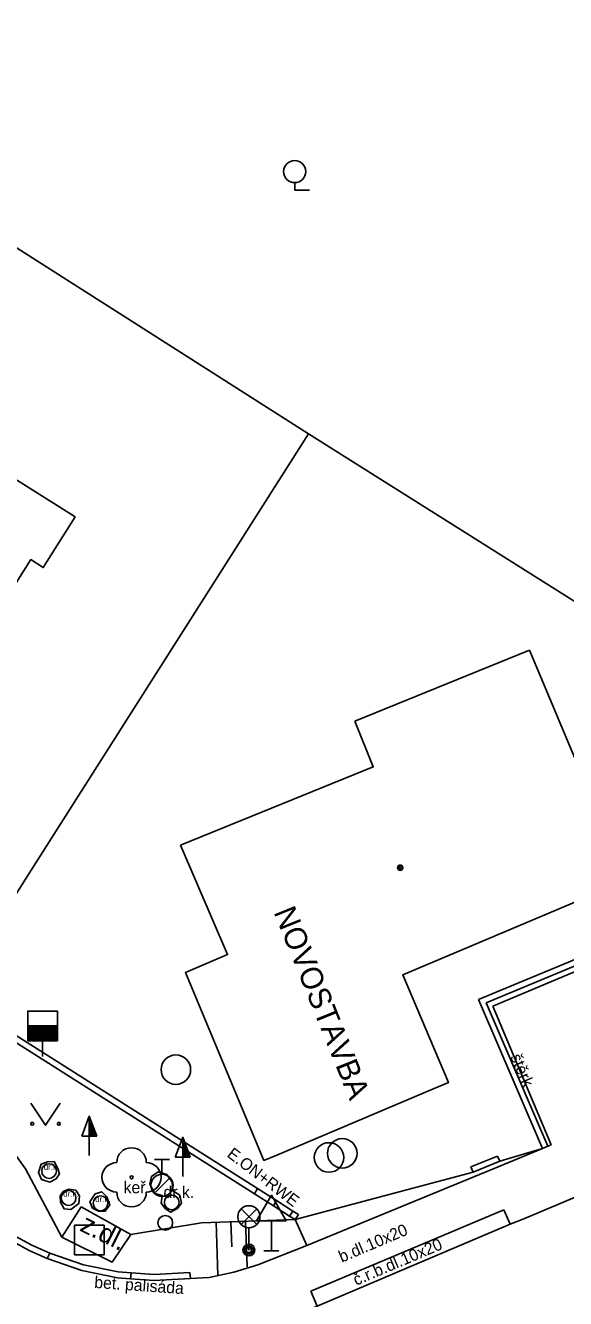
# Model space of a CAD drawing. Extents: x -598233 to -596890, y -1157848 to -1156431.
# Drawn here: x -597623.4 to -597605.12, y -1156927.9 to -1156884.85 of the extents above; entities that cross this region are included whole.
import ezdxf

# ---------------------------------------------------------------- set-up
doc = ezdxf.new("R2010")
doc.units = 0
for name, color, linetype in [('Level 10', 7, 'Continuous'), ('Level 11', 7, 'Continuous'), ('Level 14', 7, 'Continuous'), ('Level 15', 7, 'Continuous'), ('Level 22', 7, 'Continuous'), ('Level 24', 7, 'Continuous'), ('Level 25', 7, 'Continuous'), ('Level 26', 7, 'Continuous'), ('Level 27', 7, 'Continuous'), ('Level 28', 7, 'Continuous'), ('Level 33', 7, 'Continuous'), ('Level 34', 7, 'Continuous'), ('Level 36', 7, 'Continuous'), ('Level 39', 7, 'Continuous'), ('Level 40', 7, 'Continuous'), ('Level 41', 7, 'Continuous'), ('Level 42', 7, 'Continuous'), ('Level 5', 7, 'Continuous'), ('Level 51', 7, 'Continuous'), ('Level 6', 7, 'Continuous'), ('Level 7', 7, 'Continuous'), ('Level 8', 7, 'Continuous')]:
    doc.layers.add(name, color=color, linetype=linetype)

msp = doc.modelspace()

# ---------------------------------------------------------------- linework, layer by layer
at = {"layer": 'Level 10'}
for points in [[(-597606.54, -1156925.2), (-597602.87, -1156923.66)], [(-597613.94, -1156928.33), (-597613.53, -1156928.16), (-597607, -1156925.39), (-597606.54, -1156925.2)]]:
    msp.add_lwpolyline(points, dxfattribs=at)
at = {"layer": 'Level 11'}
for points in [[(-597623.21, -1156913.41), (-597613.82, -1156898.66)], [(-597608.07, -1156917.79), (-597593.88, -1156911.9)], [(-597593.91, -1156912.26), (-597607.59, -1156918.01)], [(-597605.91, -1156922.83), (-597608.07, -1156917.79)], [(-597607.59, -1156918.01), (-597605.61, -1156922.7)], [(-597605.91, -1156922.83), (-597607.4, -1156923.45)], [(-597605.73, -1156922.75), (-597605.61, -1156922.7)], [(-597622.57, -1156923.96), (-597622.86, -1156923.87), (-597622.96, -1156923.64), (-597622.87, -1156923.36), (-597622.65, -1156923.28), (-597622.43, -1156923.27), (-597622.3, -1156923.5), (-597622.25, -1156923.68), (-597622.36, -1156923.85), (-597622.57, -1156923.96)], [(-597607.4, -1156923.45), (-597613.88, -1156926.11)], [(-597618.26, -1156924.85), (-597618.49, -1156924.98), (-597618.66, -1156924.87), (-597618.81, -1156924.67), (-597618.77, -1156924.41), (-597619.02, -1156924.35), (-597619.19, -1156924.03), (-597619.13, -1156923.77), (-597618.91, -1156923.62), (-597618.62, -1156923.7), (-597618.43, -1156923.97), (-597618.41, -1156924.26), (-597618.18, -1156924.4), (-597618.12, -1156924.67), (-597618.26, -1156924.85)], [(-597622.12, -1156924.28), (-597621.93, -1156924.2), (-597621.7, -1156924.23), (-597621.57, -1156924.43), (-597621.59, -1156924.69), (-597621.86, -1156924.89), (-597622.09, -1156924.87), (-597622.21, -1156924.64), (-597622.22, -1156924.43), (-597622.12, -1156924.28)], [(-597621.04, -1156924.36), (-597620.82, -1156924.29), (-597620.65, -1156924.46), (-597620.55, -1156924.73), (-597620.7, -1156924.94), (-597620.93, -1156924.95), (-597621.13, -1156924.84), (-597621.22, -1156924.63), (-597621.04, -1156924.36)], [(-597621.51, -1156924.8), (-597619.83, -1156925.74), (-597620.47, -1156926.67), (-597622.17, -1156925.82), (-597621.51, -1156924.8)], [(-597614.27, -1156925.23), (-597613.88, -1156926.11)], [(-597613.74, -1156927.65), (-597607.21, -1156924.9)], [(-597607.21, -1156924.9), (-597607, -1156925.39)], [(-597622.58, -1156926.37), (-597623.18, -1156926.1), (-597623.75, -1156925.79)], [(-597613.88, -1156926.11), (-597615.54, -1156926.76), (-597616.35, -1156927.01), (-597617.18, -1156927.19)], [(-597617.84, -1156927.02), (-597619.05, -1156927.09), (-597619.82, -1156927.03), (-597620.26, -1156927), (-597621.44, -1156926.76), (-597622.58, -1156926.37)], [(-597617.18, -1156927.19), (-597617.82, -1156927.22)], [(-597613.74, -1156927.65), (-597613.53, -1156928.16)]]:
    msp.add_lwpolyline(points, dxfattribs=at)
at = {"layer": 'Level 14'}
for points in [[(-597622.17, -1156925.82), (-597623.4, -1156923.51), (-597624.37, -1156922.18), (-597624.27, -1156921.73)], [(-597619.83, -1156925.74), (-597617.44, -1156925.34), (-597614.27, -1156925.23)]]:
    msp.add_lwpolyline(points, dxfattribs=at)
at = {"layer": 'Level 15'}
for points in [[(-597616.95, -1156925.32), (-597616.89, -1156927.12)], [(-597616.45, -1156925.31), (-597616.42, -1156926.15)], [(-597615.95, -1156925.29), (-597615.9, -1156926.83)]]:
    msp.add_lwpolyline(points, dxfattribs=at)
at = {"layer": 'Level 22'}
msp.add_circle((-597619.81, -1156923.8), 0.05, dxfattribs=at)
for centre, start, end in [((-597619.81, -1156923.3), 0, 180), ((-597620.31, -1156923.8), 90, 270), ((-597619.31, -1156923.8), 270, 90), ((-597619.81, -1156924.3), 180, 0)]:
    msp.add_arc(centre, 0.5, start, end, dxfattribs=at)
at = {"layer": 'Level 24'}
for points in [[(-597615.55, -1156924.18), (-597615.65, -1156924.36)], [(-597614.9, -1156924.59), (-597615.01, -1156924.77)], [(-597614.35, -1156924.94), (-597614.46, -1156925.11)]]:
    msp.add_lwpolyline(points, dxfattribs=at)
at = {"layer": 'Level 25'}
for p, q in [((-597621.492, -1156922.408), (-597621.24, -1156921.734)), ((-597621.24, -1156922.408), (-597621.492, -1156922.408)), ((-597621.24, -1156923.06), (-597621.24, -1156922.41)), ((-597618.332, -1156923.118), (-597618.08, -1156922.444)), ((-597618.08, -1156923.118), (-597618.332, -1156923.118)), ((-597618.08, -1156923.77), (-597618.08, -1156923.12))]:
    msp.add_line(p, q, dxfattribs=at)
for points in [[(-597620.99, -1156922.41), (-597621.24, -1156922.41), (-597621.24, -1156921.734), (-597621.24, -1156921.734)], [(-597621.047, -1156922.37), (-597621.2, -1156922.37), (-597621.2, -1156921.957)], [(-597621.105, -1156922.33), (-597621.16, -1156922.33), (-597621.16, -1156922.181)], [(-597617.83, -1156923.12), (-597618.08, -1156923.12), (-597618.08, -1156922.444), (-597618.08, -1156922.444)], [(-597617.887, -1156923.08), (-597618.04, -1156923.08), (-597618.04, -1156922.667)], [(-597617.945, -1156923.04), (-597618, -1156923.04), (-597618, -1156922.891)]]:
    msp.add_lwpolyline(points, close=True, dxfattribs=at)
at = {"layer": 'Level 26'}
msp.add_lwpolyline([(-597621.74, -1156926.42), (-597620.74, -1156926.42), (-597620.74, -1156925.42), (-597621.74, -1156925.42)], close=True, dxfattribs=at)
at = {"layer": 'Level 27'}
for centre in [(-597618.31, -1156920.16), (-597613.13, -1156923.13), (-597612.68, -1156922.99)]:
    msp.add_circle(centre, 0.5, dxfattribs=at)
at = {"layer": 'Level 28'}
for p, q in [((-597623.32, -1156918.68), (-597622.32, -1156918.68)), ((-597623.32, -1156918.73), (-597622.32, -1156918.73)), ((-597623.32, -1156918.78), (-597622.32, -1156918.78)), ((-597623.32, -1156918.83), (-597622.32, -1156918.83)), ((-597623.32, -1156918.88), (-597622.32, -1156918.88)), ((-597623.32, -1156918.93), (-597622.32, -1156918.93)), ((-597623.32, -1156918.98), (-597622.32, -1156918.98)), ((-597623.32, -1156919.03), (-597622.32, -1156919.03)), ((-597623.32, -1156919.08), (-597622.32, -1156919.08)), ((-597623.32, -1156919.13), (-597622.32, -1156919.13)), ((-597622.82, -1156919.18), (-597622.82, -1156919.71)), ((-597619.03, -1156923.195), (-597618.53, -1156923.195)), ((-597618.78, -1156923.695), (-597618.78, -1156923.195)), ((-597619.038, -1156924.342), (-597618.508, -1156923.812))]:
    msp.add_line(p, q, dxfattribs=at)
msp.add_lwpolyline([(-597623.32, -1156919.18), (-597622.32, -1156919.18), (-597622.32, -1156918.18), (-597623.32, -1156918.18)], close=True, dxfattribs=at)
for centre, radius in [((-597622.6, -1156923.59), 0.25), ((-597618.78, -1156924.07), 0.375), ((-597621.94, -1156924.5), 0.25), ((-597618.45, -1156924.65), 0.25), ((-597620.86, -1156924.68), 0.25), ((-597618.67, -1156925.34), 0.25)]:
    msp.add_circle(centre, radius, dxfattribs=at)
at = {"layer": 'Level 33'}
for p, q in [((-597616.105, -1156925.4), (-597615.575, -1156924.87)), ((-597616.105, -1156924.87), (-597615.575, -1156925.4)), ((-597615.84, -1156925.51), (-597615.84, -1156926.26))]:
    msp.add_line(p, q, dxfattribs=at)
for centre, radius in [((-597615.84, -1156925.135), 0.375), ((-597615.84, -1156926.26), 0.2), ((-597615.84, -1156926.26), 0.1445), ((-597615.84, -1156926.26), 0.0876)]:
    msp.add_circle(centre, radius, dxfattribs=at)
at = {"layer": 'Level 34'}
for p, q in [((-597615.08, -1156925.272), (-597615.08, -1156926.29)), ((-597615.33, -1156926.29), (-597614.83, -1156926.29))]:
    msp.add_line(p, q, dxfattribs=at)
msp.add_lwpolyline([(-597615.58, -1156925.272), (-597614.58, -1156925.272), (-597615.08, -1156924.406)], close=True, dxfattribs=at)
at = {"layer": 'Level 36'}
for points in [[(-597614.29, -1156890.165), (-597614.29, -1156890.415), (-597613.79, -1156890.415)], [(-597623.22, -1156921.29), (-597622.72, -1156922.04), (-597622.22, -1156921.29)]]:
    msp.add_lwpolyline(points, dxfattribs=at)
for centre, radius in [((-597614.2898, -1156889.7901), 0.375), ((-597623.1702, -1156921.9898), 0.05), ((-597622.2708, -1156921.9898), 0.05)]:
    msp.add_circle(centre, radius, dxfattribs=at)
at = {"layer": 'Level 39'}
for radius in [0.09, 0.0398]:
    msp.add_circle((-597610.72, -1156913.33), radius, dxfattribs=at)
at = {"layer": 'Level 5'}
for points in [[(-597628.89, -1156911.91), (-597623.22, -1156902.91), (-597622.8, -1156903.18), (-597621.72, -1156901.47), (-597626.45, -1156898.49), (-597626.95, -1156899.25), (-597629.88, -1156897.39), (-597632.81, -1156895.53), (-597632.34, -1156894.76), (-597637.08, -1156891.74), (-597638.15, -1156893.45), (-597637.73, -1156893.72), (-597643.4, -1156902.7)], [(-597612.25, -1156908.38), (-597606.35, -1156905.98), (-597603.07, -1156913.76)], [(-597612.25, -1156908.38), (-597611.63, -1156909.92), (-597618.15, -1156912.57)], [(-597614.89, -1156923.05), (-597615.33, -1156923.23), (-597617.98, -1156916.87), (-597616.56, -1156916.27), (-597618.15, -1156912.57)], [(-597609.57, -1156920.8), (-597609.09, -1156920.6), (-597610.63, -1156916.95), (-597603.07, -1156913.76)]]:
    msp.add_lwpolyline(points, dxfattribs=at)
at = {"layer": 'Level 51'}
for points in [[(-597679.47, -1156865.9), (-597675.29, -1156859.51), (-597672.7, -1156861.16), (-597613.82, -1156898.66)], [(-597613.82, -1156898.66), (-597593.57, -1156911.41)]]:
    msp.add_lwpolyline(points, dxfattribs=at)
at = {"layer": 'Level 6'}
msp.add_lwpolyline([(-597614.89, -1156923.05), (-597609.57, -1156920.8)], dxfattribs=at)
at = {"layer": 'Level 7'}
for points in [[(-597607.81, -1156917.9), (-597593.9, -1156912.12)], [(-597614.16, -1156925.06), (-597614.35, -1156924.94), (-597614.9, -1156924.59), (-597615.55, -1156924.18), (-597625.88, -1156917.64), (-597623.21, -1156913.41)], [(-597614.27, -1156925.23), (-597614.46, -1156925.11), (-597615.01, -1156924.77), (-597615.65, -1156924.36), (-597625.99, -1156917.81)], [(-597605.73, -1156922.75), (-597607.81, -1156917.9)], [(-597608.33, -1156923.45), (-597607.43, -1156923.08)], [(-597607.43, -1156923.08), (-597607.35, -1156923.26)], [(-597607.35, -1156923.26), (-597605.91, -1156922.83)], [(-597605.91, -1156922.83), (-597605.73, -1156922.75)], [(-597608.25, -1156923.63), (-597608.33, -1156923.45)], [(-597607.35, -1156923.26), (-597608.25, -1156923.63)], [(-597614.16, -1156925.06), (-597614.27, -1156925.23)], [(-597622.66, -1156926.55), (-597623.27, -1156926.28), (-597623.85, -1156925.96), (-597624.42, -1156925.61)], [(-597622.66, -1156926.55), (-597622.58, -1156926.37)], [(-597617.82, -1156927.22), (-597619.05, -1156927.29), (-597619.84, -1156927.23), (-597620.28, -1156927.2), (-597621.49, -1156926.95), (-597622.66, -1156926.55)], [(-597619.84, -1156927.23), (-597619.82, -1156927.03)], [(-597617.84, -1156927.02), (-597617.82, -1156927.22)]]:
    msp.add_lwpolyline(points, dxfattribs=at)
at = {"layer": 'Level 8'}
msp.add_lwpolyline([(-597608.25, -1156923.63), (-597614.27, -1156925.23)], dxfattribs=at)

# ---------------------------------------------------------------- texts
at = {"layer": 'Level 40'}
for s, height, rotation, p in [('štěrk', 0.4, 293.00454, (-597607, -1156919.72)), ('dr.k.', 0.2, 0.20214, (-597622.78, -1156923.55)), ('dr.k.', 0.2, 0.20214, (-597622.12, -1156924.46)), ('dr.k.', 0.2, 0.20214, (-597621.04, -1156924.64)), ('z.dl.', 0.65, 333.43497, (-597621.6, -1156925.59)), ('b.dl.10x20', 0.4, 23.0288, (-597612.7, -1156926.69)), ('č.r.b.dl.10x20', 0.399996, 23.0288, (-597612.21, -1156927.47))]:
    msp.add_text(s, height=height, rotation=rotation, dxfattribs=at).set_placement(p)
msp.add_text('dr.k.', height=0.4, dxfattribs=at).set_placement((-597618.73, -1156924.5))
at = {"layer": 'Level 41'}
for s, height, rotation, p in [('NOVOSTAVBA', 0.75, 292, (-597615.01, -1156914.83)), ('E.ON+RWE', 0.4, 322.60968, (-597616.61, -1156923.08))]:
    msp.add_text(s, height=height, rotation=rotation, dxfattribs=at).set_placement(p)
at = {"layer": 'Level 42'}
msp.add_text('keř', height=0.4, dxfattribs=at).set_placement((-597620.08, -1156924.34))
msp.add_text('bet. palisáda', height=0.4, rotation=356, dxfattribs=at).set_placement((-597621.08, -1156927.54))

doc.saveas('drawing.dxf')
